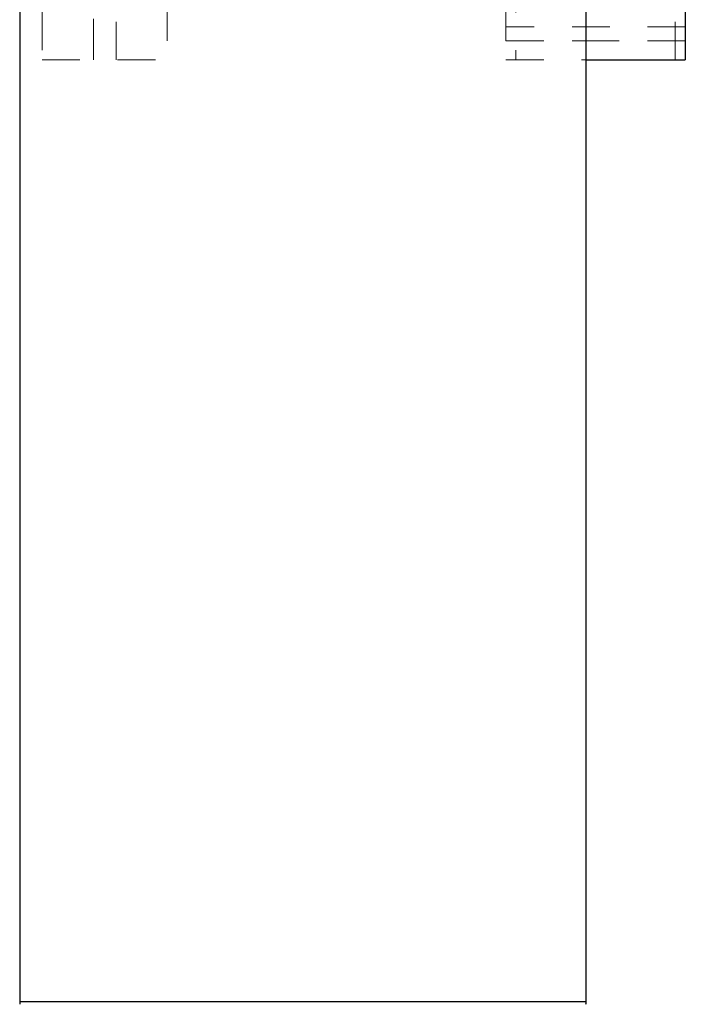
# Model space of a CAD drawing. Header units: inches. Extents: x 1802 to 2468, y -253 to -72.
# Tile 400 of 570: x 2178.38 to 2180.14, y -117.66 to -115.05. Entities that reach past the tile are written whole.
import ezdxf

# ---------------------------------------------------------------- set-up
doc = ezdxf.new("R2010")
doc.units = ezdxf.units.IN
doc.header["$LTSCALE"] = 0.5
doc.header["$MEASUREMENT"] = 0
doc.linetypes.add('HIDDEN', pattern=[0.225, 0.15, -0.075])
for name, color, linetype in [('DST-M-S', 53, 'Continuous'), ('PUN-M-S', 8, 'Continuous'), ('PUN-M-S2', 1, 'Continuous')]:
    doc.layers.add(name, color=color, linetype=linetype)

msp = doc.modelspace()

# ---------------------------------------------------------------- linework, layer by layer
at = {"layer": 'DST-M-S', "linetype": 'Continuous', "lineweight": 25}
for p, q in [((2178.38027, -112.15203), (2178.38027, -117.64859)), ((2179.88027, -117.64859), (2179.88027, -112.15203)), ((2179.88027, -117.64859), (2178.38027, -117.64859))]:
    msp.add_line(p, q, dxfattribs=at)
at = {"layer": 'DST-M-S', "linetype": 'HIDDEN', "lineweight": 18}
msp.add_line((2178.38027, -117.64859), (2179.88027, -117.64859), dxfattribs=at)
at = {"layer": 'DST-M-S', "linetype": 'Continuous', "lineweight": 25}
for centre, start, end in [((2178.41964, -117.64859), 180, 190), ((2179.8409, -117.64859), 350, 0)]:
    msp.add_arc(centre, 0.03937, start, end, dxfattribs=at)
at = {"layer": 'PUN-M-S', "linetype": 'HIDDEN', "lineweight": 18}
for p, q in [((2178.77096, -112.40203), (2178.77096, -115.15203)), ((2178.43958, -112.82646), (2178.43958, -115.15203)), ((2178.57527, -113.84403), (2178.57527, -115.15203)), ((2178.63527, -115.15203), (2178.63527, -113.84403)), ((2178.57527, -113.92224), (2178.57527, -115.15203)), ((2178.63527, -115.15203), (2178.63527, -113.92224)), ((2178.43958, -115.15203), (2178.77096, -115.15203))]:
    msp.add_line(p, q, dxfattribs=at)
at = {"layer": 'PUN-M-S2', "linetype": 'HIDDEN', "lineweight": 18}
for p, q in [((2179.66777, -112.40203), (2179.66777, -115.15203)), ((2179.69427, -114.32703), (2179.69427, -115.15203)), ((2180.11627, -115.15203), (2180.11627, -114.32703)), ((2180.14277, -115.06515), (2179.66777, -115.06515)), ((2180.14277, -115.06515), (2179.66777, -115.06515)), ((2179.66777, -115.10203), (2180.14277, -115.10203)), ((2180.14277, -115.10203), (2179.66777, -115.10203)), ((2179.66777, -115.15203), (2179.88027, -115.15203))]:
    msp.add_line(p, q, dxfattribs=at)
at = {"layer": 'PUN-M-S2', "linetype": 'Continuous', "lineweight": 25}
for p in [(2180.14277, -113.46453), (2179.88027, -115.15203)]:
    msp.add_line(p, (2180.14277, -115.15203), dxfattribs=at)

doc.saveas('drawing.dxf')
